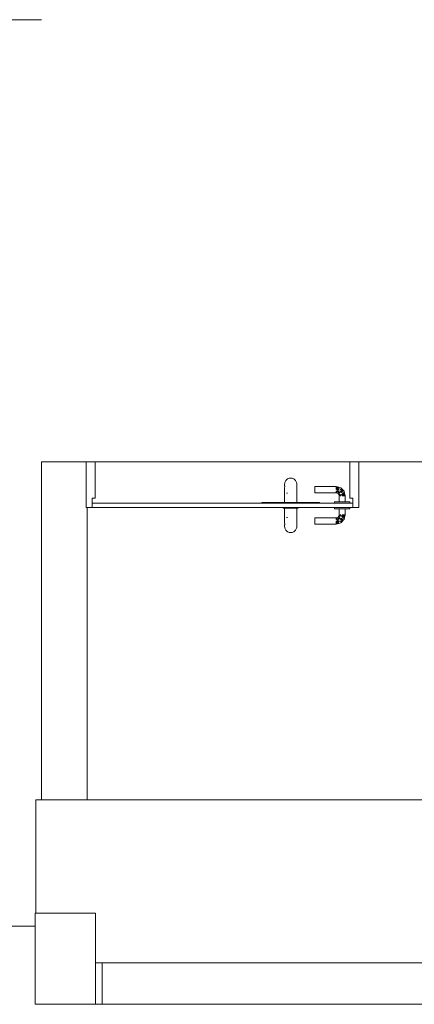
# Model space of a CAD drawing. Header units: millimetres. Extents: x 321 to 585, y -277 to 9.
# Tile 530 of 656: x 344.63 to 347.23, y -135.64 to -129.14. Entities that reach past the tile are written whole.
import ezdxf

# ---------------------------------------------------------------- set-up
doc = ezdxf.new("R2010")
doc.units = ezdxf.units.MM
doc.header["$MEASUREMENT"] = 0
doc.layers.get('0').update_dxf_attribs({"lineweight": 18})
for name, color, linetype, lineweight in [('IFC-Laje-Contorno', 134, 'Continuous', 5), ('IFC-Pilar-Contorno', 83, 'Continuous', 5), ('IFC-Porta-Contorno', 142, 'Continuous', 5), ('IFC-Viga-Contorno', 66, 'Continuous', 5)]:
    doc.layers.add(name, color=color, linetype=linetype, lineweight=lineweight)

msp = doc.modelspace()

# ---------------------------------------------------------------- linework, layer by layer
msp.add_line((375.2952, -132.0604), (344.7747, -132.0604))
at = {"layer": 'IFC-Laje-Contorno', "color": 7, "lineweight": 5}
for p, q in [((344.7363, -134.2881), (355.2721, -134.2881)), ((344.7363, -135.0375), (344.7363, -134.2881)), ((333.4356, -135.1215), (344.7315, -135.1215)), ((345.1315, -135.3638), (351.4158, -135.3638)), ((345.1315, -135.6362), (351.3914, -135.6362))]:
    msp.add_line(p, q, dxfattribs=at)
at = {"layer": 'IFC-Pilar-Contorno', "color": 7, "lineweight": 5}
for p, q in [((344.7315, -135.0375), (344.9715, -135.0375)), ((344.7315, -135.2775), (344.7315, -135.0375)), ((344.9715, -135.0375), (345.1315, -135.0375)), ((345.1315, -135.3975), (345.1315, -135.0375)), ((344.7315, -135.6375), (344.7315, -135.2775)), ((345.1747, -135.6362), (345.1747, -135.3638)), ((345.1315, -135.6375), (345.1315, -135.3975)), ((344.7315, -135.6375), (344.8915, -135.6375)), ((344.8915, -135.6375), (345.1315, -135.6375))]:
    msp.add_line(p, q, dxfattribs=at)
at = {"layer": 'IFC-Porta-Contorno', "color": 7, "lineweight": 5}
for p, q in [((345.0687, -132.0605), (345.1254, -132.0605)), ((345.0687, -132.34), (345.0687, -132.0605)), ((345.1254, -132.0605), (345.1287, -132.0605)), ((345.1287, -132.0737), (345.1287, -132.0605)), ((346.8087, -132.2873), (346.8087, -132.0605)), ((346.8087, -132.0605), (346.812, -132.0605)), ((346.812, -132.0605), (346.8687, -132.0605)), ((346.8687, -132.0811), (346.8687, -132.0605)), ((345.1287, -132.3005), (345.1287, -132.0737)), ((346.8687, -132.3605), (346.8687, -132.0811)), ((346.3801, -132.1972), (346.3818, -132.1923)), ((346.3818, -132.1923), (346.3841, -132.1876)), ((346.3841, -132.1876), (346.387, -132.1832)), ((346.387, -132.1832), (346.3904, -132.1793)), ((346.3904, -132.1793), (346.3944, -132.1759)), ((346.3944, -132.1759), (346.3987, -132.1729)), ((346.3987, -132.1729), (346.4034, -132.1706)), ((346.4034, -132.1706), (346.4084, -132.169)), ((346.4084, -132.169), (346.4109, -132.1684)), ((346.4109, -132.1684), (346.4187, -132.1676)), ((346.4187, -132.1676), (346.4265, -132.1684)), ((346.4265, -132.1684), (346.4291, -132.169)), ((346.4291, -132.169), (346.434, -132.1706)), ((346.434, -132.1706), (346.4387, -132.1729)), ((346.4387, -132.1729), (346.4431, -132.1759)), ((346.4431, -132.1759), (346.447, -132.1793)), ((346.447, -132.1793), (346.4505, -132.1832)), ((346.4505, -132.1832), (346.4534, -132.1876)), ((346.4534, -132.1876), (346.4557, -132.1923)), ((346.4534, -132.1876), (346.4549, -132.1912)), ((346.4549, -132.1912), (346.4574, -132.1972)), ((346.4557, -132.1923), (346.4574, -132.1972)), ((346.3787, -132.2076), (346.3795, -132.2012)), ((346.3787, -132.2076), (346.3791, -132.2024)), ((346.3787, -132.2076), (346.3788, -132.2118)), ((346.3787, -132.2676), (346.3788, -132.2521)), ((346.3788, -132.2178), (346.3788, -132.2118)), ((346.3788, -132.2178), (346.3791, -132.2253)), ((346.3788, -132.2372), (346.3793, -132.2184)), ((346.3788, -132.2372), (346.3788, -132.2521)), ((346.3791, -132.2024), (346.3801, -132.1972)), ((346.3795, -132.2012), (346.3801, -132.1972)), ((346.4574, -132.1972), (346.4584, -132.2024)), ((346.4584, -132.2024), (346.4587, -132.2076)), ((346.4586, -132.2117), (346.4587, -132.2076)), ((346.4586, -132.2117), (346.4587, -132.2141)), ((346.4586, -132.2227), (346.4587, -132.2141)), ((346.4586, -132.2227), (346.4587, -132.2389)), ((346.4586, -132.2544), (346.4587, -132.2389)), ((346.4586, -132.2544), (346.4587, -132.2676)), ((346.5787, -132.2236), (346.7187, -132.2236)), ((346.5787, -132.2243), (346.5787, -132.2236)), ((346.5787, -132.2263), (346.5787, -132.2243)), ((346.5787, -132.2294), (346.5787, -132.2263)), ((346.5787, -132.2336), (346.5787, -132.2294)), ((346.5787, -132.2384), (346.5787, -132.2336)), ((346.5787, -132.2436), (346.5787, -132.2384)), ((346.5787, -132.2488), (346.5787, -132.2436)), ((346.5787, -132.2536), (346.5787, -132.2488)), ((346.5787, -132.2577), (346.5787, -132.2536)), ((346.5787, -132.2609), (346.5787, -132.2577)), ((346.7187, -132.2236), (346.723, -132.2247)), ((346.7187, -132.2336), (346.7272, -132.2259)), ((346.7187, -132.2294), (346.7187, -132.2263)), ((346.7187, -132.2336), (346.7357, -132.2281)), ((346.7187, -132.2436), (346.7357, -132.2281)), ((346.7187, -132.2336), (346.7187, -132.2294)), ((346.7187, -132.2384), (346.7187, -132.2336)), ((346.7187, -132.2609), (346.7354, -132.237)), ((346.7187, -132.2436), (346.7354, -132.237)), ((346.7187, -132.2436), (346.7187, -132.2384)), ((346.7187, -132.2577), (346.7187, -132.2536)), ((346.7187, -132.2609), (346.7373, -132.2546)), ((346.7187, -132.2636), (346.7373, -132.2546)), ((346.7187, -132.2609), (346.7187, -132.2577)), ((346.723, -132.2247), (346.7272, -132.2259)), ((346.7272, -132.2259), (346.7357, -132.2281)), ((346.7329, -132.2694), (346.7373, -132.2546)), ((346.7354, -132.237), (346.7496, -132.2417)), ((346.7354, -132.237), (346.7373, -132.2546)), ((346.7357, -132.2281), (346.7487, -132.2316)), ((346.7373, -132.2546), (346.7407, -132.2654)), ((346.7407, -132.2654), (346.754, -132.2496)), ((346.7487, -132.2316), (346.7542, -132.2371)), ((346.7496, -132.2417), (346.754, -132.2496)), ((346.7539, -132.2625), (346.7652, -132.2481)), ((346.7539, -132.2625), (346.754, -132.2496)), ((346.754, -132.2496), (346.7652, -132.2481)), ((346.7542, -132.2371), (346.7597, -132.2426)), ((346.7597, -132.2426), (346.7652, -132.2481)), ((346.7652, -132.2481), (346.7707, -132.2536)), ((346.7653, -132.2669), (346.7707, -132.2536)), ((346.7707, -132.2536), (346.7742, -132.2666)), ((345.1087, -132.3005), (345.1276, -132.3005)), ((345.1087, -132.3041), (345.1087, -132.3005)), ((345.1087, -132.3605), (345.1087, -132.3041)), ((345.1276, -132.3005), (345.1287, -132.3005)), ((346.3787, -132.3276), (346.3787, -132.2676)), ((346.3904, -132.2676), (346.3987, -132.2676)), ((346.3946, -132.2676), (346.3987, -132.2676)), ((346.4587, -132.3276), (346.4587, -132.2676)), ((346.5787, -132.2629), (346.5787, -132.2609)), ((346.5787, -132.2636), (346.5787, -132.2629)), ((346.5787, -132.2636), (346.7187, -132.2636)), ((346.7087, -132.3336), (346.7087, -132.3236)), ((346.7087, -132.3236), (346.7104, -132.3236)), ((346.7104, -132.3236), (346.7154, -132.3236)), ((346.7154, -132.3236), (346.7234, -132.3236)), ((346.7187, -132.2636), (346.7258, -132.2665)), ((346.7234, -132.3236), (346.7337, -132.3236)), ((346.7258, -132.2665), (346.7329, -132.2694)), ((346.7329, -132.2694), (346.7358, -132.2765)), ((346.7337, -132.3236), (346.7458, -132.3236)), ((346.7358, -132.2765), (346.7387, -132.2836)), ((346.7387, -132.2836), (346.7425, -132.274)), ((346.7387, -132.3236), (346.7387, -132.2836)), ((346.7407, -132.2654), (346.7425, -132.274)), ((346.7425, -132.274), (346.7446, -132.2836)), ((346.7446, -132.2836), (346.7653, -132.2669)), ((346.7446, -132.2836), (346.7487, -132.2836)), ((346.7446, -132.3236), (346.7487, -132.3236)), ((346.7458, -132.3236), (346.7587, -132.3236)), ((346.7539, -132.2625), (346.7653, -132.2669)), ((346.7587, -132.2836), (346.7742, -132.2666)), ((346.7587, -132.2836), (346.7653, -132.2669)), ((346.7587, -132.2836), (346.7639, -132.2836)), ((346.7587, -132.3236), (346.7717, -132.3236)), ((346.7639, -132.2836), (346.7687, -132.2836)), ((346.7687, -132.2836), (346.7742, -132.2666)), ((346.7687, -132.2836), (346.7765, -132.2751)), ((346.7687, -132.2836), (346.7729, -132.2836)), ((346.7687, -132.3236), (346.7729, -132.3236)), ((346.7717, -132.3236), (346.7837, -132.3236)), ((346.7729, -132.2836), (346.776, -132.2836)), ((346.7742, -132.2666), (346.7765, -132.2751)), ((346.7765, -132.2751), (346.7776, -132.2793)), ((346.7776, -132.2793), (346.7787, -132.2836)), ((346.7787, -132.3236), (346.7787, -132.2836)), ((346.7837, -132.3236), (346.7941, -132.3236)), ((346.7941, -132.3236), (346.802, -132.3236)), ((346.802, -132.3236), (346.807, -132.3236)), ((346.807, -132.3236), (346.8087, -132.3236)), ((346.8087, -132.3005), (346.8087, -132.2873)), ((346.8087, -132.3005), (346.8098, -132.3005)), ((346.8087, -132.3336), (346.8087, -132.3236)), ((346.8098, -132.3005), (346.8287, -132.3005)), ((346.8287, -132.3569), (346.8287, -132.3005)), ((345.0687, -132.3605), (345.0687, -132.34)), ((345.0687, -132.3605), (345.1063, -132.3605)), ((345.1063, -132.3605), (345.1087, -132.3605)), ((345.1087, -132.3336), (345.2113, -132.3336)), ((345.1087, -132.3605), (345.2113, -132.3605)), ((345.2113, -132.3336), (346.8287, -132.3336)), ((345.2113, -132.3605), (346.8287, -132.3605)), ((346.2287, -132.3276), (346.3075, -132.3276)), ((346.2287, -132.3288), (346.2287, -132.3276)), ((346.2287, -132.3336), (346.2287, -132.3288)), ((346.3075, -132.3276), (346.6087, -132.3276)), ((346.3687, -132.3665), (346.3687, -132.3605)), ((346.3687, -132.3665), (346.3704, -132.3665)), ((346.3704, -132.3665), (346.3754, -132.3665)), ((346.3754, -132.3665), (346.3834, -132.3665)), ((346.3787, -132.4265), (346.3787, -132.3665)), ((346.3834, -132.3665), (346.3937, -132.3665)), ((346.3937, -132.3665), (346.4058, -132.3665)), ((346.4058, -132.3665), (346.4187, -132.3665)), ((346.4187, -132.3665), (346.4317, -132.3665)), ((346.4317, -132.3665), (346.4437, -132.3665)), ((346.4437, -132.3665), (346.4541, -132.3665)), ((346.4541, -132.3665), (346.462, -132.3665)), ((346.4587, -132.4265), (346.4587, -132.3665)), ((346.462, -132.3665), (346.467, -132.3665)), ((346.467, -132.3665), (346.4687, -132.3665)), ((346.4687, -132.3665), (346.4687, -132.3605)), ((346.6087, -132.3323), (346.6087, -132.3276)), ((346.6087, -132.3336), (346.6087, -132.3323)), ((346.7087, -132.3705), (346.7087, -132.3605)), ((346.7087, -132.3705), (346.7104, -132.3705)), ((346.7104, -132.3705), (346.7154, -132.3705)), ((346.7154, -132.3705), (346.7234, -132.3705)), ((346.7234, -132.3705), (346.7337, -132.3705)), ((346.7337, -132.3705), (346.7458, -132.3705)), ((346.7387, -132.4105), (346.7387, -132.3705)), ((346.7458, -132.3705), (346.7587, -132.3705)), ((346.7587, -132.3705), (346.7717, -132.3705)), ((346.7717, -132.3705), (346.7837, -132.3705)), ((346.7787, -132.4105), (346.7787, -132.3705)), ((346.7837, -132.3705), (346.7941, -132.3705)), ((346.7941, -132.3705), (346.802, -132.3705)), ((346.802, -132.3705), (346.807, -132.3705)), ((346.807, -132.3705), (346.8087, -132.3705)), ((346.8087, -132.3705), (346.8087, -132.3605)), ((346.8287, -132.3589), (346.8287, -132.3336)), ((346.8287, -132.3605), (346.8287, -132.3569)), ((346.8287, -132.3605), (346.8311, -132.3605)), ((346.8311, -132.3605), (346.8687, -132.3605)), ((346.3787, -132.4265), (346.3788, -132.4421)), ((346.3788, -132.4569), (346.3788, -132.4421)), ((346.3904, -132.4265), (346.3987, -132.4265)), ((346.3946, -132.4265), (346.3987, -132.4265)), ((346.4586, -132.4398), (346.4587, -132.4265)), ((346.4586, -132.4398), (346.4587, -132.4552)), ((346.5787, -132.4305), (346.7187, -132.4305)), ((346.5787, -132.4312), (346.5787, -132.4305)), ((346.5787, -132.4332), (346.5787, -132.4312)), ((346.5787, -132.4364), (346.5787, -132.4332)), ((346.5787, -132.4405), (346.5787, -132.4364)), ((346.5787, -132.4453), (346.5787, -132.4405)), ((346.5787, -132.4505), (346.5787, -132.4453)), ((346.5787, -132.4557), (346.5787, -132.4505)), ((346.7187, -132.4305), (346.7258, -132.4276)), ((346.7187, -132.4305), (346.7373, -132.4395)), ((346.7187, -132.4332), (346.7373, -132.4395)), ((346.7187, -132.4332), (346.7354, -132.4571)), ((346.7187, -132.4364), (346.7187, -132.4332)), ((346.7187, -132.4405), (346.7187, -132.4364)), ((346.7187, -132.4505), (346.7354, -132.4571)), ((346.7187, -132.4505), (346.7357, -132.466)), ((346.7187, -132.4557), (346.7187, -132.4505)), ((346.7258, -132.4276), (346.7329, -132.4247)), ((346.7329, -132.4247), (346.7358, -132.4176)), ((346.7329, -132.4247), (346.7373, -132.4395)), ((346.7354, -132.4571), (346.7373, -132.4395)), ((346.7354, -132.4571), (346.7496, -132.4524)), ((346.7358, -132.4176), (346.7387, -132.4105)), ((346.7373, -132.4395), (346.7407, -132.4287)), ((346.7387, -132.4105), (346.7425, -132.4201)), ((346.7407, -132.4287), (346.7425, -132.4201)), ((346.7407, -132.4287), (346.754, -132.4445)), ((346.7425, -132.4201), (346.7446, -132.4105)), ((346.7446, -132.4105), (346.7487, -132.4105)), ((346.7446, -132.4105), (346.7653, -132.4272)), ((346.7487, -132.4625), (346.7597, -132.4515)), ((346.7496, -132.4524), (346.754, -132.4445)), ((346.7539, -132.4316), (346.7653, -132.4272)), ((346.7539, -132.4316), (346.754, -132.4445)), ((346.7539, -132.4316), (346.7652, -132.446)), ((346.754, -132.4445), (346.7652, -132.446)), ((346.7542, -132.457), (346.7597, -132.4515)), ((346.7587, -132.4105), (346.7639, -132.4105)), ((346.7587, -132.4105), (346.7653, -132.4272)), ((346.7587, -132.4105), (346.7742, -132.4275)), ((346.7597, -132.4515), (346.7652, -132.446)), ((346.7639, -132.4105), (346.7687, -132.4105)), ((346.7652, -132.446), (346.7707, -132.4405)), ((346.7653, -132.4272), (346.7707, -132.4405)), ((346.7687, -132.4105), (346.7729, -132.4105)), ((346.7687, -132.4105), (346.7742, -132.4275)), ((346.7687, -132.4105), (346.7765, -132.419)), ((346.7707, -132.4405), (346.7742, -132.4275)), ((346.7729, -132.4105), (346.776, -132.4105)), ((346.7742, -132.4275), (346.7765, -132.419)), ((346.7765, -132.419), (346.7776, -132.4148)), ((346.7776, -132.4148), (346.7787, -132.4105)), ((346.3787, -132.4865), (346.3788, -132.4824)), ((346.3787, -132.4865), (346.3791, -132.4917)), ((346.3787, -132.4865), (346.3795, -132.4929)), ((346.3788, -132.4569), (346.3793, -132.4757)), ((346.3788, -132.4764), (346.3791, -132.4688)), ((346.3788, -132.4764), (346.3788, -132.4824)), ((346.3791, -132.4917), (346.3801, -132.4969)), ((346.3795, -132.4929), (346.3801, -132.4969)), ((346.3801, -132.4969), (346.3818, -132.5018)), ((346.3818, -132.5018), (346.3841, -132.5065)), ((346.3841, -132.5065), (346.387, -132.5109)), ((346.387, -132.5109), (346.3904, -132.5148)), ((346.3904, -132.5148), (346.3944, -132.5183)), ((346.3944, -132.5183), (346.3987, -132.5212)), ((346.4387, -132.5212), (346.4431, -132.5183)), ((346.4431, -132.5183), (346.447, -132.5148)), ((346.447, -132.5148), (346.4505, -132.5109)), ((346.4505, -132.5109), (346.4534, -132.5065)), ((346.4534, -132.5065), (346.4557, -132.5018)), ((346.4534, -132.5065), (346.4549, -132.5029)), ((346.4549, -132.5029), (346.4574, -132.4969)), ((346.4557, -132.5018), (346.4574, -132.4969)), ((346.4574, -132.4969), (346.4584, -132.4917)), ((346.4584, -132.4917), (346.4587, -132.4865)), ((346.4586, -132.4715), (346.4587, -132.4552)), ((346.4586, -132.4715), (346.4587, -132.48)), ((346.4586, -132.4825), (346.4587, -132.48)), ((346.4586, -132.4825), (346.4587, -132.4865)), ((346.5787, -132.4605), (346.5787, -132.4557)), ((346.5787, -132.4647), (346.5787, -132.4605)), ((346.5787, -132.4678), (346.5787, -132.4647)), ((346.5787, -132.4698), (346.5787, -132.4678)), ((346.5787, -132.4705), (346.5787, -132.4698)), ((346.5787, -132.4705), (346.7187, -132.4705)), ((346.7187, -132.4605), (346.7187, -132.4557)), ((346.7187, -132.4605), (346.7272, -132.4682)), ((346.7187, -132.4605), (346.7357, -132.466)), ((346.7187, -132.4647), (346.7187, -132.4605)), ((346.7187, -132.4678), (346.7187, -132.4647)), ((346.7187, -132.4705), (346.723, -132.4694)), ((346.723, -132.4694), (346.7272, -132.4682)), ((346.7272, -132.4682), (346.7357, -132.466)), ((346.7357, -132.466), (346.7487, -132.4625)), ((346.7487, -132.4625), (346.7542, -132.457)), ((346.3987, -132.5212), (346.4034, -132.5235)), ((346.4034, -132.5235), (346.4084, -132.5252)), ((346.4084, -132.5252), (346.4109, -132.5257)), ((346.4109, -132.5257), (346.4187, -132.5265)), ((346.4187, -132.5265), (346.4265, -132.5257)), ((346.4265, -132.5257), (346.4291, -132.5252)), ((346.4291, -132.5252), (346.434, -132.5235)), ((346.434, -132.5235), (346.4387, -132.5212))]:
    msp.add_line(p, q, dxfattribs=at)
at = {"layer": 'IFC-Viga-Contorno', "color": 7, "lineweight": 5}
for p, q in [((340.8781, -129.1446), (344.7747, -129.1446)), ((344.7747, -134.2881), (344.7747, -132.0604)), ((345.0747, -132.0605), (345.0747, -132.0604)), ((345.0747, -134.2881), (345.0747, -132.3605))]:
    msp.add_line(p, q, dxfattribs=at)

doc.saveas('drawing.dxf')
